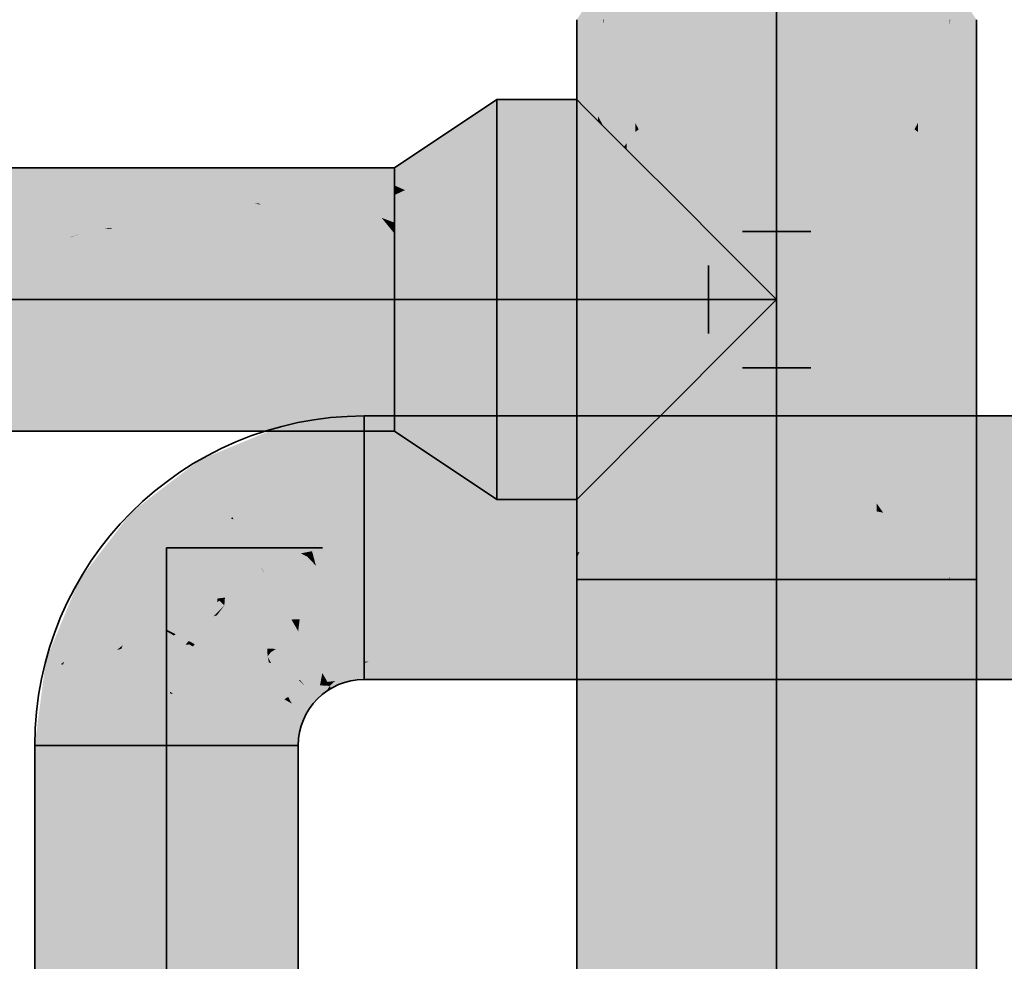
# Model space of a CAD drawing. Extents: x -459 to 541, y -543 to 550.
# Tile 442 of 577: x 151.74 to 156.07, y 269.58 to 273.72. Entities that reach past the tile are written whole.
import ezdxf

# ---------------------------------------------------------------- set-up
doc = ezdxf.new("R2010")
doc.units = 0
doc.layers.get('0').update_dxf_attribs({"lineweight": 35})
doc.layers.add('0-Shading', color=7, linetype='Continuous', lineweight=35)
doc.layers.add('H_Ruecklauf', color=5, linetype='Continuous', lineweight=35, true_color=0x0000ff)
doc.layers.add('H_Vorlauf', color=1, linetype='Continuous', lineweight=35, true_color=0xff0000)

# ---------------------------------------------------------------- blocks, each defined once
blk = doc.blocks.new('Shading-A07ALAKV1N', base_point=(152.5692, 260.2956))
at = {"layer": '0-Shading', "color": 174, "true_color": 0x0000a0}
for points in [[(153.2529, 271.9022), (153.2529, 271.9799), (152.8977, 271.8555), (152.8776, 271.9305)], [(160.0692, 271.9022), (160.0692, 271.9799), (153.2529, 271.9022), (153.2529, 271.9799)], [(152.8977, 271.8555), (152.8776, 271.9305), (152.5667, 271.7184), (152.5279, 271.7857)], [(152.3546, 271.5556), (152.5667, 271.7184), (152.2276, 271.5552), (152.5279, 271.7857)], [(152.2619, 271.5209), (152.2276, 271.5552), (152.1391, 271.44)], [(152.3546, 271.5556), (152.2276, 271.5552), (152.2619, 271.5209)], [(152.2825, 271.5003), (152.3546, 271.5556), (152.2619, 271.5209)], [(152.0644, 271.2161), (152.2825, 271.5003), (152.1391, 271.44), (152.2619, 271.5209)], [(152.0644, 271.2161), (152.1391, 271.44), (151.9971, 271.2549)], [(151.9325, 270.8976), (152.0644, 271.2161), (151.8523, 270.9052), (151.9971, 271.2549)], [(151.9177, 270.8877), (151.8523, 270.9052), (151.841, 270.8199)], [(151.9325, 270.8976), (151.8523, 270.9052), (151.9177, 270.8877)], [(151.9273, 270.8851), (151.9325, 270.8976), (151.9177, 270.8877)], [(153.2529, 270.8922), (153.2529, 270.8976), (153.1667, 270.8513), (153.1577, 270.8851)], [(153.2529, 270.8199), (160.0692, 270.8199), (153.2717, 270.8976), (160.0692, 270.8976)], [(153.2529, 270.8199), (153.2717, 270.8976), (153.2529, 270.8922)], [(153.2717, 270.8976), (153.2529, 270.8976), (153.2529, 270.8922)], [(151.8806, 270.5299), (151.9273, 270.8851), (151.841, 270.8199), (151.9177, 270.8877)], [(153.1255, 270.8134), (153.1667, 270.8513), (153.069, 270.8484), (153.1577, 270.8851)], [(153.1778, 270.8101), (153.2529, 270.8199), (153.1667, 270.8513), (153.2529, 270.8922)], [(151.8806, 270.5299), (151.841, 270.8199), (151.8029, 270.5299)], [(153.069, 270.8484), (152.9929, 270.7899), (153.0632, 270.8171), (152.9992, 270.7836)], [(152.9992, 270.7836), (153.0106, 270.7722), (153.0632, 270.8171), (153.0589, 270.7941)], [(153.0918, 270.809), (153.0815, 270.8267), (153.0589, 270.7941), (153.0632, 270.8171)], [(153.0589, 270.7941), (153.1018, 270.7916), (153.0918, 270.809)], [(153.0815, 270.8267), (153.069, 270.8484), (153.0632, 270.8171)], [(153.1255, 270.8134), (153.069, 270.8484), (153.0918, 270.809)], [(153.1018, 270.7916), (153.1255, 270.8134), (153.0918, 270.809)], [(153.1079, 270.7811), (153.1778, 270.8101), (153.1018, 270.7916), (153.1667, 270.8513)], [(152.9992, 270.7836), (152.9929, 270.7899), (152.9344, 270.7138)], [(152.9422, 270.7093), (153.0106, 270.7722), (152.9344, 270.7138), (152.9992, 270.7836)], [(153.0017, 270.6749), (153.0478, 270.735), (152.9422, 270.7093), (153.0106, 270.7722)], [(153.0106, 270.7722), (153.0478, 270.735), (153.0589, 270.7941)], [(153.0589, 270.7941), (153.0478, 270.735), (153.1018, 270.7916), (153.0835, 270.7624)], [(153.0835, 270.7624), (153.1079, 270.7811), (153.1018, 270.7916)], [(152.9422, 270.7093), (152.9344, 270.7138), (152.8977, 270.6251)], [(152.9727, 270.605), (153.0017, 270.6749), (152.8977, 270.6251), (152.9422, 270.7093)], [(152.9727, 270.605), (152.8977, 270.6251), (152.9629, 270.5299), (152.8852, 270.5299)], [(151.8806, 266.3967), (151.8806, 270.5299), (151.8029, 266.3585), (151.8029, 270.5299)], [(152.9629, 266.3585), (152.9629, 270.5299), (152.8852, 266.3967), (152.8852, 270.5299)]]:
    blk.add_solid(points, dxfattribs=at)
at = {"layer": '0-Shading', "color": 172, "true_color": 0x0000d9}
for points in [[(153.2529, 271.6899), (153.2529, 271.9022), (152.9526, 271.6504), (152.8977, 271.8555)], [(160.0692, 271.6899), (160.0692, 271.9022), (153.2529, 271.6899), (153.2529, 271.9022)], [(152.9526, 271.6504), (152.8977, 271.8555), (152.6729, 271.5345), (152.5667, 271.7184)], [(152.6665, 271.5296), (152.6729, 271.5345), (152.3546, 271.5556), (152.5667, 271.7184)], [(152.4326, 271.3502), (152.6665, 271.5296), (152.2825, 271.5003), (152.3546, 271.5556)], [(152.4326, 271.3502), (152.2825, 271.5003), (152.2483, 271.11), (152.0644, 271.2161)], [(151.9325, 270.8976), (152.2483, 271.11), (152.0644, 271.2161)], [(152.2483, 271.11), (151.9325, 270.8976), (152.1903, 270.9701), (152.1643, 270.9501)], [(153.153, 270.9025), (153.1028, 271.0902), (153.0278, 270.9197), (152.9629, 271.0322)], [(153.2529, 270.8976), (153.2529, 271.11), (153.153, 270.9025), (153.1028, 271.0902)], [(153.2717, 270.8976), (160.0692, 270.8976), (153.2529, 271.11), (160.0692, 271.11)], [(153.2717, 270.8976), (153.2529, 271.11), (153.2529, 271.0956)], [(153.2529, 270.8976), (153.2717, 270.8976), (153.2529, 271.0956)], [(153.0278, 270.9197), (152.9629, 271.0322), (152.8616, 270.9545)], [(152.1324, 270.8302), (152.1839, 270.9545), (151.9273, 270.8851), (151.9325, 270.8976)], [(152.1643, 270.9501), (152.1839, 270.9545), (152.1903, 270.9701)], [(152.8283, 270.9212), (152.8428, 270.8927), (152.8427, 270.9401), (152.8953, 270.8875)], [(152.8616, 270.9545), (152.8427, 270.9401), (152.863, 270.9528)], [(152.8427, 270.9401), (152.8953, 270.8875), (152.863, 270.9528), (152.9157, 270.8867)], [(152.8647, 270.9539), (152.8616, 270.9545), (152.863, 270.9528)], [(153.0278, 270.9197), (152.8647, 270.9539), (152.9157, 270.8867), (152.863, 270.9528)], [(152.8367, 270.8809), (152.8283, 270.9212), (152.7628, 270.8129), (152.7506, 270.8199)], [(152.8428, 270.8927), (152.8283, 270.9212), (152.8341, 270.8936)], [(153.0278, 270.9197), (152.9157, 270.8867), (153.0501, 270.8811)], [(153.0278, 270.9197), (153.0501, 270.8811), (153.153, 270.9025), (153.1577, 270.8851)], [(153.1577, 270.8851), (153.2529, 270.8976), (153.153, 270.9025)], [(152.1324, 270.8302), (151.9273, 270.8851), (152.0929, 270.5299), (151.8806, 270.5299)], [(152.8631, 270.755), (152.8367, 270.8809), (152.7628, 270.8129)], [(152.8341, 270.8936), (152.8554, 270.7919), (152.8428, 270.8927), (152.8905, 270.7997)], [(152.8953, 270.8875), (152.8428, 270.8927), (152.9662, 270.8167), (152.8905, 270.7997)], [(152.9157, 270.8867), (152.8953, 270.8875), (152.9705, 270.818), (152.9662, 270.8167)], [(153.0501, 270.8811), (152.9157, 270.8867), (153.069, 270.8484), (152.9705, 270.818)], [(153.0501, 270.8811), (153.069, 270.8484), (153.1577, 270.8851)], [(152.7628, 270.8129), (152.7506, 270.8199), (152.6926, 270.6801)], [(152.8804, 270.6298), (152.8631, 270.755), (152.6926, 270.6801), (152.7628, 270.8129)], [(152.9662, 270.8167), (152.8905, 270.7997), (152.9929, 270.7899), (152.9192, 270.7436)], [(152.9662, 270.8167), (152.9929, 270.7899), (152.9705, 270.818)], [(152.9705, 270.818), (152.9929, 270.7899), (153.069, 270.8484)], [(152.8905, 270.7997), (152.8554, 270.7919), (152.9017, 270.7327), (152.8631, 270.755)], [(152.8905, 270.7997), (152.9017, 270.7327), (152.9192, 270.7436)], [(152.9192, 270.7436), (152.9344, 270.7138), (152.9929, 270.7899)], [(152.8977, 270.6251), (152.9344, 270.7138), (152.8804, 270.6298), (152.8631, 270.755)], [(152.9017, 270.7327), (152.9344, 270.7138), (152.9192, 270.7436)], [(152.8852, 270.5299), (152.8804, 270.6298), (152.6729, 270.5299), (152.6926, 270.6801)], [(152.8852, 270.5299), (152.8977, 270.6251), (152.8804, 270.6298)], [(152.0929, 266.4247), (152.0929, 270.5299), (151.8806, 266.3967), (151.8806, 270.5299)], [(152.8852, 266.3967), (152.8852, 270.5299), (152.6729, 266.4247), (152.6729, 270.5299)]]:
    blk.add_solid(points, dxfattribs=at)
at = {"layer": '0-Shading', "color": 5, "true_color": 0x0000fa}
for points in [[(153.2529, 271.3999), (153.2529, 271.6899), (153.0238, 271.3849), (152.9526, 271.6504)], [(160.0692, 271.3999), (160.0692, 271.6899), (153.2529, 271.3999), (153.2529, 271.6899)], [(152.6729, 271.5345), (152.9753, 271.3752), (152.9526, 271.6504), (153.0238, 271.3849)], [(152.6665, 271.5296), (152.4326, 271.3502), (152.6452, 271.2448), (152.5694, 271.2134)], [(152.8017, 271.3096), (152.6665, 271.5296), (152.6452, 271.2448)], [(152.6791, 271.5237), (152.6729, 271.5345), (152.6665, 271.5296)], [(152.6791, 271.5237), (152.6665, 271.5296), (152.8025, 271.31), (152.8017, 271.3096)], [(152.6791, 271.5237), (152.9743, 271.375), (152.6729, 271.5345), (152.9753, 271.3752)], [(152.6791, 271.5237), (152.8025, 271.31), (152.9989, 271.3626)], [(152.9753, 271.3752), (152.9743, 271.375), (152.9991, 271.3626), (152.9989, 271.3626)], [(153.0238, 271.3849), (152.9753, 271.3752), (153.0277, 271.3703), (152.9991, 271.3626)], [(153.0277, 271.3703), (153.2529, 271.3999), (153.0238, 271.3849)], [(153.2517, 271.1098), (153.2529, 271.11), (153.0277, 271.3703), (153.2529, 271.3999)], [(160.0692, 271.11), (160.0692, 271.3999), (153.2529, 271.11), (153.2529, 271.3999)], [(152.4326, 271.3502), (152.2483, 271.11), (152.5694, 271.2134), (152.4567, 271.1483)], [(152.8025, 271.31), (152.8179, 271.2834), (152.9989, 271.3626), (153.0035, 271.3603)], [(152.8179, 271.2834), (152.8979, 271.1447), (153.0035, 271.3603), (152.9755, 271.1341)], [(153.0035, 271.3603), (152.9755, 271.1341), (153.041, 271.3205), (153.0954, 271.1175)], [(152.9989, 271.3626), (153.0035, 271.3603), (152.9991, 271.3626)], [(152.9991, 271.3626), (153.0035, 271.3603), (153.0277, 271.3703)], [(153.041, 271.3205), (153.0277, 271.3703), (153.0035, 271.3603)], [(153.2517, 271.1098), (153.0277, 271.3703), (153.041, 271.3205)], [(152.8179, 271.2834), (152.8017, 271.3096), (152.6403, 271.1805), (152.6452, 271.2448)], [(152.8017, 271.3096), (152.8179, 271.2834), (152.8025, 271.31)], [(153.041, 271.3205), (153.0954, 271.1175), (153.2515, 271.11)], [(152.5694, 271.2134), (152.6068, 271.176), (152.6452, 271.2448), (152.6403, 271.1805)], [(152.8179, 271.2834), (152.6403, 271.1805), (152.6931, 271.1877)], [(152.8979, 271.1447), (152.8179, 271.2834), (152.6931, 271.1877)], [(152.4567, 271.1483), (152.6068, 271.176), (152.5694, 271.2134)], [(152.323, 271.0711), (152.6068, 271.176), (152.4567, 271.1483)], [(152.323, 271.0711), (152.5196, 271.0929), (152.6068, 271.176), (152.6064, 271.1595)], [(152.6064, 271.1595), (152.5196, 271.0929), (152.6051, 271.1126), (152.5937, 271.1011)], [(152.6377, 271.1451), (152.616, 271.1668), (152.6051, 271.1126), (152.6064, 271.1595)], [(152.616, 271.1668), (152.6068, 271.176), (152.6064, 271.1595)], [(152.6395, 271.1804), (152.6068, 271.176), (152.616, 271.1668)], [(152.6403, 271.1805), (152.6395, 271.1804), (152.6377, 271.1451), (152.616, 271.1668)], [(152.6403, 271.1805), (152.6377, 271.1451), (152.6931, 271.1877)], [(152.6377, 271.1451), (152.8979, 271.1447), (152.6931, 271.1877)], [(152.4567, 271.1483), (152.2483, 271.11), (152.323, 271.0711)], [(152.5937, 271.1011), (152.6048, 271.1023), (152.6051, 271.1126)], [(152.6048, 271.1023), (152.6377, 271.1451), (152.6051, 271.1126)], [(152.6888, 271.094), (152.6377, 271.1451), (152.6048, 271.1023)], [(152.8979, 271.1447), (152.6377, 271.1451), (152.9331, 271.0838), (152.6982, 271.0936)], [(152.6982, 271.0936), (152.6377, 271.1451), (152.6888, 271.094)], [(152.9755, 271.1341), (152.8979, 271.1447), (152.9694, 271.0852), (152.9331, 271.0838)], [(153.0954, 271.1175), (152.9755, 271.1341), (153.1028, 271.0902), (152.9694, 271.0852)], [(153.0954, 271.1175), (153.1028, 271.0902), (153.2515, 271.11), (153.2517, 271.1098)], [(152.1903, 270.9701), (152.3192, 271.069), (152.2483, 271.11)], [(152.1903, 270.9701), (152.3781, 271.035), (152.3192, 271.069)], [(152.323, 271.0711), (152.2483, 271.11), (152.3192, 271.069)], [(152.3781, 271.035), (152.3874, 271.0377), (152.3192, 271.069), (152.323, 271.0711)], [(152.3874, 271.0377), (152.4859, 271.067), (152.323, 271.0711), (152.5196, 271.0929)], [(152.5907, 271.0981), (152.4859, 271.067), (152.4814, 270.9889), (152.4234, 271.019)], [(152.5074, 270.9753), (152.6048, 271.1023), (152.4814, 270.9889), (152.5907, 271.0981)], [(152.5196, 271.0929), (152.4859, 271.067), (152.5937, 271.1011), (152.5907, 271.0981)], [(152.6048, 271.1023), (152.5074, 270.9753), (152.8006, 270.9821), (152.7145, 270.9629)], [(152.5907, 271.0981), (152.6048, 271.1023), (152.5937, 271.1011)], [(152.6048, 271.1023), (152.8006, 270.9821), (152.6888, 271.094)], [(152.6888, 271.094), (152.8006, 270.9821), (152.6982, 271.0936), (152.8216, 270.9886)], [(152.9331, 271.0838), (152.6982, 271.0936), (152.9629, 271.0322), (152.8216, 270.9886)], [(152.9331, 271.0838), (152.9629, 271.0322), (152.9694, 271.0852)], [(152.9694, 271.0852), (152.9629, 271.0322), (153.1028, 271.0902)], [(152.1903, 270.9701), (152.4158, 271.0132), (152.3781, 271.035)], [(152.3781, 271.035), (152.4158, 271.0132), (152.3874, 271.0377), (152.4234, 271.019)], [(152.4859, 271.067), (152.3874, 271.0377), (152.4234, 271.019)], [(152.8216, 270.9886), (152.8616, 270.9545), (152.9629, 271.0322)], [(152.1903, 270.9701), (152.1839, 270.9545), (152.4158, 271.0132), (152.3692, 270.9666)], [(152.4158, 271.0132), (152.3692, 270.9666), (152.4729, 270.9803), (152.4672, 270.973)], [(152.4234, 271.019), (152.4158, 271.0132), (152.4814, 270.9889), (152.4729, 270.9803)], [(152.4729, 270.9803), (152.4837, 270.9741), (152.4814, 270.9889), (152.5074, 270.9753)], [(152.8006, 270.9821), (152.8266, 270.9562), (152.8216, 270.9886), (152.8616, 270.9545)], [(152.1324, 270.8302), (152.3979, 270.759), (152.1839, 270.9545), (152.3994, 270.7665)], [(152.1839, 270.9545), (152.3994, 270.7665), (152.4404, 270.9712)], [(152.4339, 270.8515), (152.3994, 270.7665), (152.4994, 270.9649), (152.4125, 270.7551)], [(152.4404, 270.9712), (152.4072, 270.8051), (152.4837, 270.9741), (152.4339, 270.8515)], [(152.6381, 270.8849), (152.4994, 270.9649), (152.6653, 270.6874), (152.4125, 270.7551)], [(152.4837, 270.9741), (152.4339, 270.8515), (152.4994, 270.9649)], [(152.4672, 270.973), (152.4837, 270.9741), (152.4729, 270.9803)], [(152.4994, 270.9649), (152.5074, 270.9753), (152.4837, 270.9741)], [(152.4994, 270.9649), (152.6381, 270.8849), (152.5074, 270.9753), (152.6364, 270.8929)], [(152.6205, 270.9686), (152.5074, 270.9753), (152.6364, 270.8929)], [(152.8266, 270.9562), (152.6205, 270.9686), (152.7506, 270.8199), (152.6364, 270.8929)], [(152.7145, 270.9629), (152.8266, 270.9562), (152.8006, 270.9821)], [(152.8266, 270.9562), (152.7506, 270.8199), (152.8283, 270.9212)], [(152.8283, 270.9212), (152.8427, 270.9401), (152.8266, 270.9562)], [(152.8427, 270.9401), (152.8616, 270.9545), (152.8266, 270.9562)], [(152.6381, 270.8849), (152.7506, 270.8199), (152.6364, 270.8929)], [(152.7506, 270.8199), (152.6381, 270.8849), (152.6604, 270.7227)], [(152.3829, 270.5299), (152.3979, 270.759), (152.0929, 270.5299), (152.1324, 270.8302)], [(152.4072, 270.8051), (152.3994, 270.7665), (152.4339, 270.8515)], [(152.6653, 270.6874), (152.6926, 270.6801), (152.6604, 270.7227), (152.7506, 270.8199)], [(152.3979, 270.759), (152.4125, 270.7551), (152.3994, 270.7665)], [(152.3929, 270.6818), (152.3829, 270.5299), (152.4125, 270.7551)], [(152.3829, 270.5299), (152.5256, 270.5299), (152.4125, 270.7551), (152.516, 270.7274)], [(152.3979, 270.759), (152.3929, 270.6818), (152.4125, 270.7551)], [(152.5256, 270.5299), (152.6729, 270.5299), (152.516, 270.7274), (152.6653, 270.6874)], [(152.6729, 270.5299), (152.6926, 270.6801), (152.6653, 270.6874)], [(152.3829, 266.4349), (152.3829, 270.5299), (152.0929, 266.4247), (152.0929, 270.5299)], [(152.6729, 266.4247), (152.6729, 270.5299), (152.3829, 266.4349), (152.3829, 270.5299)]]:
    blk.add_solid(points, dxfattribs=at)
blk = doc.blocks.new('Shading-A07ALAKX1N', base_point=(152.5493, 262.2348))
at = {"layer": '0-Shading', "color": 14, "true_color": 0x8d0000}
for points in [[(154.1893, 273.7242), (154.2192, 273.7242), (154.4492, 274.1143), (154.4704, 274.1143)], [(155.9193, 273.7242), (155.9492, 273.7242), (155.6681, 274.1143), (155.6893, 274.1143)], [(153.8372, 273.3423), (153.8372, 273.3723), (153.3873, 273.0525), (153.3873, 273.0723)], [(153.8372, 271.6122), (153.8372, 271.6422), (153.3873, 271.9123), (153.3873, 271.932)]]:
    blk.add_solid(points, dxfattribs=at)
at = {"layer": '0-Shading', "color": 14, "true_color": 0xa80000}
for points in [[(154.4704, 274.1143), (154.2192, 273.7242), (154.5168, 274.1143), (154.3047, 273.7242)], [(154.3047, 273.7242), (154.3071, 273.7242), (154.5168, 274.1143), (154.5323, 274.1143)], [(155.6062, 274.1143), (155.8313, 273.7242), (155.6217, 274.1143), (155.8338, 273.7242)], [(155.8338, 273.7242), (155.9193, 273.7242), (155.6217, 274.1143), (155.6681, 274.1143)], [(153.8372, 273.2544), (153.8372, 273.3423), (153.3873, 272.9945), (153.3873, 273.0525)], [(153.8372, 271.6422), (153.8372, 271.7302), (153.3873, 271.932), (153.3873, 271.99)]]:
    blk.add_solid(points, dxfattribs=at)
at = {"layer": '0-Shading', "color": 12, "true_color": 0xc00000}
for points in [[(154.3071, 273.7242), (154.447, 273.7242), (154.5323, 274.1143), (154.6308, 274.1143)], [(155.5582, 274.007), (155.6915, 273.7242), (155.6062, 274.1143), (155.8313, 273.7242)], [(153.4331, 272.9741), (153.8372, 273.1646), (153.3873, 272.9945), (153.8372, 273.2544)], [(153.3873, 272.9024), (153.8372, 273.1145), (153.3873, 272.9525), (153.8372, 273.1646)], [(153.3873, 272.9525), (153.4331, 272.9741), (153.3873, 272.9945)], [(153.8372, 271.7302), (153.8372, 271.87), (153.3873, 271.99), (153.3873, 272.0821)]]:
    blk.add_solid(points, dxfattribs=at)
at = {"layer": '0-Shading', "color": 12, "true_color": 0xd30000}
for points in [[(154.6308, 274.1143), (154.447, 273.7242), (154.6624, 273.8236), (154.5715, 273.7242)], [(155.3793, 274.1143), (155.6915, 273.7242), (155.5077, 274.1143)], [(155.3793, 274.1143), (155.4761, 273.8236), (155.6915, 273.7242), (155.567, 273.7242)], [(154.5715, 273.7242), (154.6293, 273.7242), (154.6624, 273.8236)], [(155.4761, 273.8236), (155.5092, 273.7242), (155.567, 273.7242)], [(153.5706, 272.8434), (153.8372, 272.9323), (153.3873, 272.9024), (153.8372, 273.1145)], [(153.5706, 272.8434), (153.3873, 272.9024), (153.3873, 272.8371)], [(153.3873, 272.7823), (153.5706, 272.8434), (153.3873, 272.8371)], [(153.8372, 271.87), (153.8372, 272.0522), (153.3873, 272.0821), (153.3873, 272.2023)]]:
    blk.add_solid(points, dxfattribs=at)
at = {"layer": '0-Shading', "color": 1, "true_color": 0xe80000}
for points in [[(154.886, 273.9823), (154.8415, 273.7242), (155.0692, 274.0274), (155.0692, 273.7242)], [(155.0692, 274.0274), (155.0692, 273.7242), (155.2525, 273.9823), (155.297, 273.7242)], [(153.8372, 272.4922), (153.8372, 272.72), (153.3873, 272.4922), (153.3873, 272.6424)], [(153.8372, 272.2645), (153.8372, 272.4922), (153.3873, 272.3421), (153.3873, 272.4922)]]:
    blk.add_solid(points, dxfattribs=at)
at = {"layer": '0-Shading', "color": 12, "true_color": 0xe10000}
for points in [[(154.6624, 273.8236), (154.6293, 273.7242), (154.886, 273.9823), (154.8415, 273.7242)], [(155.2525, 273.9823), (155.297, 273.7242), (155.4761, 273.8236), (155.5092, 273.7242)], [(153.8372, 272.8336), (153.8372, 272.9323), (153.5706, 272.8434)], [(153.3873, 272.6424), (153.8372, 272.72), (153.5706, 272.8434), (153.8372, 272.8336)], [(153.3873, 272.6424), (153.5706, 272.8434), (153.3873, 272.7823)], [(153.8372, 272.0522), (153.8372, 272.2645), (153.3873, 272.2023), (153.3873, 272.3421)]]:
    blk.add_solid(points, dxfattribs=at)
at = {"layer": '0-Shading', "color": 14, "true_color": 0x900000}
for points in [[(154.2192, 273.4172), (154.2192, 273.7242), (154.1893, 273.592), (154.1893, 273.7242)], [(155.9492, 273.592), (155.9492, 273.7242), (155.9193, 273.4172), (155.9193, 273.7242)], [(154.1893, 273.592), (154.1893, 273.4366), (154.2192, 273.4172), (154.2192, 273.3423)], [(155.9193, 273.4172), (155.9193, 273.3423), (155.9492, 273.592), (155.9492, 273.4366)], [(154.2192, 273.3423), (154.1893, 273.4366), (154.1893, 273.3723)], [(155.9492, 273.4366), (155.9193, 273.3423), (155.9492, 273.3723)], [(153.8372, 273.3723), (153.8372, 273.3423), (154.1893, 273.3723), (154.2192, 273.3423)], [(154.2192, 273.3423), (154.1893, 273.3723), (154.2192, 272.8354), (154.1893, 272.6076)], [(155.9193, 273.3423), (155.9193, 272.8354), (155.9492, 273.3723), (155.9492, 272.6076)], [(154.1893, 271.8328), (154.2192, 272.0235), (154.1893, 272.6076), (154.2192, 272.8354)], [(155.9193, 271.4169), (155.9492, 271.3558), (155.9193, 272.8354), (155.9492, 272.6076)], [(154.1893, 271.8328), (154.1953, 271.6183), (154.2192, 272.0235), (154.2192, 271.6422)], [(154.1953, 271.6183), (154.1893, 271.8328), (154.1893, 271.6122)], [(153.8372, 271.6422), (153.8372, 271.6122), (154.2192, 271.6422), (154.1893, 271.6122)], [(154.1953, 271.6183), (154.202, 271.3818), (154.2192, 271.6422), (154.2192, 271.4169)], [(154.1893, 271.3776), (154.202, 271.3818), (154.1893, 271.6122), (154.1953, 271.6183)], [(154.1893, 271.2603), (154.2192, 271.2603), (154.1893, 271.3558), (154.2192, 271.4169)], [(155.9492, 271.2603), (155.9492, 271.3558), (155.9193, 271.2603), (155.9193, 271.4169)], [(154.1893, 271.3558), (154.202, 271.3818), (154.1893, 271.3776)], [(154.1893, 271.2603), (154.1893, 266.6218), (154.2192, 271.2603), (154.2192, 266.6518)], [(155.9492, 271.2603), (155.9193, 271.2603), (155.9492, 270.5701), (155.9193, 270.8039)], [(155.9193, 270.8039), (155.9193, 266.6518), (155.9492, 270.5701), (155.9492, 266.6218)]]:
    blk.add_solid(points, dxfattribs=at)
at = {"layer": '0-Shading', "color": 14, "true_color": 0xb00000}
for points in [[(154.3047, 273.7242), (154.2192, 273.7242), (154.2833, 273.2986), (154.2192, 273.4172)], [(154.3071, 273.7099), (154.3047, 273.7242), (154.3071, 273.2544), (154.2833, 273.2986)], [(154.3071, 273.7099), (154.3071, 273.7242), (154.3047, 273.7242)], [(155.8338, 273.7242), (155.8313, 273.7099), (155.8333, 273.258), (155.8313, 273.2544)], [(155.8338, 273.7242), (155.8313, 273.7242), (155.8313, 273.7099)], [(155.9193, 273.7242), (155.8338, 273.7242), (155.9193, 273.4172), (155.8333, 273.258)], [(154.2833, 273.2986), (154.2192, 273.4172), (154.2823, 273.2792), (154.2192, 273.3423)], [(155.9193, 273.4172), (155.8333, 273.258), (155.9193, 273.3423), (155.8333, 273.2563)], [(153.8372, 273.3423), (153.8372, 273.2544), (154.2192, 273.3423), (154.3071, 273.2544)], [(154.2192, 273.3423), (154.2192, 272.8354), (154.2823, 273.2792), (154.2657, 272.9475)], [(155.8333, 273.2563), (155.8331, 273.0435), (155.9193, 273.3423), (155.9193, 272.8354)], [(154.3071, 273.2544), (154.2833, 273.2986), (154.2823, 273.2792)], [(154.3071, 273.2544), (154.2823, 273.2792), (154.3071, 273.0476), (154.2657, 272.9475)], [(155.8333, 273.258), (155.8313, 273.2544), (155.8333, 273.2563)], [(155.8313, 273.2544), (155.8313, 273.0476), (155.8333, 273.2563), (155.8331, 273.0435)], [(154.2657, 272.9475), (154.2192, 272.0235), (154.3071, 273.0476), (154.3071, 272.1582)], [(155.8313, 273.0476), (155.8313, 271.4737), (155.8331, 273.0435)], [(155.8331, 273.0435), (155.8313, 271.4737), (155.9193, 272.8354), (155.9193, 271.4169)], [(154.2192, 272.8354), (154.2192, 272.0235), (154.2657, 272.9475)], [(154.2192, 271.6422), (154.3071, 271.7302), (154.2192, 272.0235), (154.3071, 272.1582)], [(153.8372, 271.7302), (153.8372, 271.6422), (154.3071, 271.7302), (154.2192, 271.6422)], [(154.2192, 271.6422), (154.3071, 271.6702), (154.3071, 271.7302)], [(154.2192, 271.4169), (154.3071, 271.4737), (154.2192, 271.6422), (154.3071, 271.6702)], [(154.2192, 271.2603), (154.3071, 271.2603), (154.2192, 271.4169), (154.3071, 271.4737)], [(155.8313, 271.2746), (155.9193, 271.2603), (155.8313, 271.4737), (155.9193, 271.4169)], [(154.2192, 271.2603), (154.2192, 266.6518), (154.3071, 271.2603), (154.3071, 266.6797)], [(155.9193, 271.2603), (155.8313, 271.2746), (155.8338, 271.2603)], [(155.8313, 271.2746), (155.8313, 271.2603), (155.8338, 271.2603)], [(155.8338, 271.2603), (155.8313, 271.2603), (155.9047, 270.847), (155.8313, 271.0647)], [(155.9193, 270.8039), (155.9193, 271.2603), (155.9047, 270.847), (155.8338, 271.2603)], [(155.8313, 271.0647), (155.8313, 266.6797), (155.9193, 270.8039), (155.9193, 266.6518)]]:
    blk.add_solid(points, dxfattribs=at)
at = {"layer": '0-Shading', "color": 12, "true_color": 0xcd0000}
for points in [[(154.447, 273.2699), (154.447, 273.7242), (154.3071, 273.7099), (154.3071, 273.7242)], [(155.6915, 273.7242), (155.6915, 273.2699), (155.8313, 273.7242), (155.8301, 273.7058)], [(155.8313, 273.7242), (155.8301, 273.7058), (155.8313, 273.7099)], [(154.447, 273.2699), (154.3071, 273.7099), (154.3969, 273.1646), (154.3071, 273.2544)], [(155.7962, 273.2192), (155.8301, 273.7058), (155.6915, 273.2299), (155.6915, 273.2699)], [(155.8303, 273.2533), (155.8301, 273.7058), (155.7962, 273.2192)], [(155.8313, 273.2544), (155.8313, 273.7099), (155.8303, 273.2533), (155.8301, 273.7058)], [(154.3071, 273.2544), (153.8372, 273.2544), (154.3969, 273.1646), (153.8372, 273.1646)], [(154.3071, 273.2544), (154.3071, 273.0476), (154.3969, 273.1646)], [(154.447, 273.2699), (154.3969, 273.1646), (154.447, 273.2299)], [(155.7882, 273.1039), (155.8304, 273.0488), (155.7962, 273.2192), (155.8303, 273.2533)], [(155.8313, 273.0476), (155.8313, 273.2544), (155.8304, 273.0488), (155.8303, 273.2533)], [(154.447, 273.2299), (154.4086, 273.1798), (154.447, 273.1145)], [(155.7962, 273.2192), (155.6915, 273.2299), (155.7416, 273.1646)], [(155.7299, 273.1798), (155.6915, 273.2299), (155.6915, 273.1145)], [(155.7882, 273.1039), (155.7962, 273.2192), (155.7416, 273.1646)], [(153.8372, 273.1646), (153.8372, 273.1145), (154.3969, 273.1646), (154.447, 273.1145)], [(154.447, 272.2277), (154.4097, 273.1518), (154.3071, 273.0476), (154.3969, 273.1646)], [(154.4097, 273.1518), (154.4086, 273.1798), (154.3969, 273.1646)], [(154.447, 273.1145), (154.4086, 273.1798), (154.4097, 273.1518)], [(154.447, 273.1145), (154.4097, 273.1518), (154.447, 272.2277)], [(155.7416, 273.1646), (155.7299, 273.1798), (155.6915, 273.1145)], [(155.6915, 271.7146), (155.7882, 273.1039), (155.6915, 273.1145), (155.7416, 273.1646)], [(155.8313, 271.4737), (155.8304, 273.0488), (155.6915, 271.7146), (155.7882, 273.1039)], [(154.447, 272.2277), (154.3071, 273.0476), (154.3071, 272.1582)], [(155.8304, 273.0488), (155.8313, 271.4737), (155.8313, 273.0476)], [(154.3071, 271.7302), (154.447, 271.87), (154.3071, 272.1582), (154.447, 272.2277)], [(153.8372, 271.87), (153.8372, 271.7302), (154.447, 271.87), (154.3071, 271.7302)], [(154.3071, 271.7302), (154.447, 271.8056), (154.447, 271.87)], [(154.3071, 271.6702), (154.447, 271.6942), (154.3071, 271.7302), (154.447, 271.8056)], [(154.3071, 271.4737), (154.447, 271.5226), (154.3071, 271.6702), (154.447, 271.6942)], [(155.8313, 271.4737), (155.6915, 271.7146), (155.7602, 271.4986)], [(155.6915, 271.3349), (155.8313, 271.2603), (155.6915, 271.7146), (155.8313, 271.2746)], [(154.3071, 271.2603), (154.447, 271.2603), (154.3071, 271.4737), (154.447, 271.5226)], [(155.7602, 271.4986), (155.8313, 271.2746), (155.8313, 271.4737)], [(155.8313, 271.2603), (155.6915, 271.3349), (155.7301, 271.2603)], [(155.6915, 271.3349), (155.6915, 271.2603), (155.7301, 271.2603)], [(154.3071, 271.2603), (154.3071, 266.6797), (154.447, 271.2603), (154.447, 266.7038)], [(155.7301, 271.2603), (155.6915, 271.2603), (155.8313, 266.6797), (155.6915, 266.7038)], [(155.8313, 271.2603), (155.7301, 271.2603), (155.8313, 271.0647)], [(155.7301, 271.2603), (155.8313, 266.6797), (155.8313, 271.0647)]]:
    blk.add_solid(points, dxfattribs=at)
at = {"layer": '0-Shading', "color": 12, "true_color": 0xe40000}
for points in [[(154.447, 273.7242), (154.447, 273.2699), (154.5715, 273.7242), (154.5221, 273.1307)], [(154.5715, 273.7242), (154.5221, 273.1307), (154.6293, 273.3878), (154.6293, 272.9323)], [(154.6293, 273.3878), (154.6293, 273.7242), (154.5715, 273.7242)], [(155.5092, 273.3878), (155.5092, 272.9323), (155.567, 273.7242), (155.5417, 272.9924)], [(155.567, 273.7242), (155.5092, 273.7242), (155.5092, 273.3878)], [(155.567, 273.7242), (155.5417, 272.9924), (155.6915, 273.7242), (155.6915, 273.2699)], [(154.4622, 273.2416), (154.447, 273.2699), (154.447, 273.2299)], [(154.5151, 273.0464), (154.5221, 273.1307), (154.447, 273.2299), (154.4622, 273.2416)], [(155.6777, 273.1006), (155.6762, 273.2416), (155.5407, 272.9637), (155.5417, 272.9924)], [(155.6915, 273.2699), (155.6762, 273.2416), (155.6915, 273.2299)], [(155.6915, 273.2299), (155.6762, 273.2416), (155.6915, 273.1145), (155.6777, 273.1006)], [(154.5151, 273.0464), (154.447, 273.2299), (154.447, 273.1145)], [(153.8372, 273.1145), (153.8372, 272.9323), (154.447, 273.1145), (154.6292, 272.9323)], [(154.447, 272.2277), (154.5151, 273.0464), (154.447, 273.1145)], [(154.6293, 272.9323), (154.5221, 273.1307), (154.5151, 273.0464)], [(155.6777, 273.1006), (155.6915, 271.7146), (155.6915, 273.1145)], [(155.6915, 271.7146), (155.6777, 273.1006), (155.5092, 272.0522), (155.5407, 272.9637)], [(154.6293, 272.9323), (154.5151, 273.0464), (154.6293, 272.2273), (154.447, 272.2277)], [(155.5417, 272.9924), (155.5092, 272.9323), (155.5407, 272.9637)], [(155.5092, 272.9323), (155.5092, 272.0522), (155.5407, 272.9637)], [(154.447, 271.87), (154.6293, 272.0522), (154.447, 272.2277), (154.6293, 272.2273)], [(153.8372, 272.0522), (153.8372, 271.87), (154.6292, 272.0522), (154.447, 271.87)], [(154.447, 271.87), (154.6293, 271.9773), (154.6293, 272.0522)], [(155.5092, 271.5959), (155.6915, 271.3349), (155.5092, 272.0522), (155.6915, 271.7146)], [(154.447, 271.8056), (154.6293, 271.8636), (154.447, 271.87), (154.6293, 271.9773)], [(154.447, 271.6942), (154.6293, 271.7126), (154.447, 271.8056), (154.6293, 271.8636)], [(154.447, 271.5226), (154.6293, 271.5601), (154.447, 271.6942), (154.6293, 271.7126)], [(155.5385, 271.554), (155.5092, 271.5959), (155.5092, 271.5601)], [(154.447, 271.2603), (154.6293, 271.2603), (154.447, 271.5226), (154.6293, 271.5601)], [(155.5092, 271.2603), (155.5385, 271.554), (155.5092, 271.5601)], [(155.5092, 271.2603), (155.6915, 271.2603), (155.5385, 271.554), (155.6915, 271.3349)], [(154.447, 271.2603), (154.447, 266.7038), (154.6293, 271.2603), (154.6293, 266.7222)], [(155.5092, 271.2603), (155.5092, 266.7222), (155.6915, 271.2603), (155.6915, 266.7038)]]:
    blk.add_solid(points, dxfattribs=at)
at = {"layer": '0-Shading', "color": 1, "true_color": 0xf50000}
for points in [[(154.6293, 273.7242), (154.6293, 273.3878), (154.8415, 273.7242), (154.743, 273.0298)], [(154.8415, 273.7242), (154.743, 273.0298), (154.8415, 272.72)], [(155.5092, 273.3878), (155.5092, 273.7242), (155.297, 272.72), (155.297, 273.7242)], [(154.743, 273.0298), (154.6293, 273.3878), (154.7168, 272.8447), (154.6293, 272.9323)], [(155.297, 272.72), (155.5092, 272.9323), (155.5092, 273.3878)], [(154.7742, 272.7873), (154.743, 273.0298), (154.7168, 272.8447)], [(154.8415, 272.72), (154.743, 273.0298), (154.7742, 272.7873)], [(154.6292, 272.9323), (153.8372, 272.9323), (154.0567, 272.72), (153.8372, 272.8336)], [(154.6292, 272.9323), (154.0567, 272.72), (154.8415, 272.72)], [(154.6293, 272.9323), (154.6293, 272.2273), (154.7168, 272.8447)], [(155.297, 272.72), (155.297, 272.2645), (155.5092, 272.9323), (155.5092, 272.0522)], [(153.8372, 272.8336), (153.8372, 272.72), (154.0567, 272.72)], [(154.8415, 272.2645), (154.7742, 272.7873), (154.6293, 272.2273), (154.7168, 272.8447)], [(154.8415, 272.72), (154.7742, 272.7873), (154.8415, 272.2645)], [(154.6916, 272.2645), (153.8372, 272.2645), (154.6292, 272.0522), (153.8372, 272.0522)], [(154.6916, 272.2645), (154.6292, 272.0522), (154.7607, 272.1837)], [(154.8415, 272.2645), (154.6293, 272.2273), (154.7607, 272.1837)], [(154.8415, 272.2645), (154.6916, 272.2645), (154.7607, 272.1837)], [(154.7607, 272.1837), (154.8415, 272.157), (154.8415, 272.2645)], [(155.297, 271.8301), (155.5092, 271.5959), (155.297, 272.2645), (155.5092, 272.0522)], [(154.6293, 272.0522), (154.7607, 272.1837), (154.6293, 272.2273)], [(154.6293, 272.0522), (154.8302, 272.1607), (154.7607, 272.1837)], [(154.6293, 271.9773), (154.8302, 272.1607), (154.6293, 272.0522)], [(154.6293, 271.9773), (154.8415, 272.0448), (154.8302, 272.1607), (154.8415, 272.157)], [(154.6293, 271.8636), (154.8415, 271.9), (154.6293, 271.9773), (154.8415, 272.0448)], [(154.6293, 271.7126), (154.8415, 271.7242), (154.6293, 271.8636), (154.8415, 271.9)], [(155.398, 271.7187), (155.297, 271.8301), (155.297, 271.7242)], [(154.6293, 271.5601), (154.8415, 271.5836), (154.6293, 271.7126), (154.8415, 271.7242)], [(155.297, 271.5836), (155.398, 271.7187), (155.297, 271.7242)], [(155.297, 271.5836), (155.5092, 271.5601), (155.398, 271.7187), (155.5092, 271.5959)], [(154.6293, 271.2603), (154.8415, 271.2603), (154.6293, 271.5601), (154.8415, 271.5836)], [(155.297, 271.2603), (155.5092, 271.2603), (155.297, 271.5836), (155.5092, 271.5601)], [(154.6293, 271.2603), (154.6293, 266.7222), (154.8415, 271.2603), (154.8415, 266.7337)], [(155.297, 271.2603), (155.297, 266.7337), (155.5092, 271.2603), (155.5092, 266.7222)]]:
    blk.add_solid(points, dxfattribs=at)
at = {"layer": '0-Shading', "color": 1, "true_color": 0xfd0000}
for points in [[(154.8415, 273.7242), (154.8415, 272.72), (155.0692, 273.7242), (155.0692, 272.4922)], [(155.0692, 272.4922), (155.297, 272.72), (155.0692, 273.7242), (155.297, 273.7242)], [(154.0567, 272.72), (153.8372, 272.72), (154.4131, 272.4922), (153.8372, 272.4922)], [(154.8415, 272.72), (154.0567, 272.72), (155.0692, 272.4922), (154.4131, 272.4922)], [(154.8415, 272.72), (154.8415, 272.2645), (155.0692, 272.4922)], [(155.0692, 272.4922), (155.297, 272.2645), (155.297, 272.72)], [(154.4131, 272.4922), (153.8372, 272.4922), (154.6916, 272.2645), (153.8372, 272.2645)], [(155.0692, 272.4922), (154.4131, 272.4922), (154.8415, 272.2645), (154.6916, 272.2645)], [(154.8415, 272.2645), (155.0692, 272.3369), (155.0692, 272.4922)], [(155.0692, 272.3369), (155.297, 272.2645), (155.0692, 272.4922)], [(154.8415, 272.157), (155.0692, 272.0215), (154.8415, 272.2645), (155.0692, 272.3369)], [(155.0692, 272.0215), (155.297, 271.8301), (155.0692, 272.3369), (155.297, 272.2645)], [(155.0027, 272.0611), (154.8415, 272.157), (154.8415, 272.0448)], [(154.8415, 271.9), (155.0027, 272.0611), (154.8415, 272.0448)], [(154.8415, 271.9), (155.0692, 271.9124), (155.0027, 272.0611), (155.0692, 272.0215)], [(155.2081, 271.9048), (155.0692, 272.0215), (155.0692, 271.9124)], [(154.8415, 271.7242), (155.0692, 271.7281), (154.8415, 271.9), (155.0692, 271.9124)], [(155.0692, 271.7281), (155.2081, 271.9048), (155.0692, 271.9124)], [(155.0692, 271.7281), (155.297, 271.7242), (155.2081, 271.9048), (155.297, 271.8301)], [(154.8415, 271.5836), (155.0692, 271.5916), (154.8415, 271.7242), (155.0692, 271.7281)], [(155.0692, 271.5916), (155.297, 271.5836), (155.0692, 271.7281), (155.297, 271.7242)], [(154.8415, 271.2603), (155.0692, 271.2603), (154.8415, 271.5836), (155.0692, 271.5916)], [(155.0692, 271.2603), (155.297, 271.2603), (155.0692, 271.5916), (155.297, 271.5836)], [(154.8415, 271.2603), (154.8415, 266.7337), (155.0692, 271.2603), (155.0692, 266.7377)], [(155.0692, 271.2603), (155.0692, 266.7377), (155.297, 271.2603), (155.297, 266.7337)]]:
    blk.add_solid(points, dxfattribs=at)
at = {"layer": '0-Shading', "color": 14, "true_color": 0xa00000}
for points in [[(151.145, 272.9945), (152.9466, 272.9945), (151.145, 273.0723), (152.4616, 273.0723)], [(152.9466, 272.9945), (153.3873, 272.9945), (152.4616, 273.0723), (153.3873, 273.0723)], [(151.2995, 271.99), (151.6705, 271.9123), (151.4057, 271.99), (152.4778, 271.9123)], [(151.4057, 271.99), (152.4778, 271.9123), (153.328, 271.99), (153.3873, 271.9123)], [(153.328, 271.99), (153.3576, 271.9511), (153.3873, 271.99)], [(153.3576, 271.9511), (153.3873, 271.9123), (153.3873, 271.99)]]:
    blk.add_solid(points, dxfattribs=at)
at = {"layer": '0-Shading', "color": 12, "true_color": 0xd90000}
for points in [[(151.145, 272.9945), (151.145, 272.9461), (152.9466, 272.9945), (152.5354, 272.9461)], [(152.9466, 272.9945), (152.5354, 272.9461), (153.0771, 272.9461)], [(152.9466, 272.9945), (153.0771, 272.9461), (153.3873, 272.9945), (153.3873, 272.9461)], [(152.5354, 272.9461), (151.145, 272.9461), (151.6274, 272.8391), (151.145, 272.8073)], [(152.7703, 272.9143), (152.5354, 272.9461), (151.6274, 272.8391)], [(153.0771, 272.9461), (152.5354, 272.9461), (153.1035, 272.9363), (152.7703, 272.9143)], [(153.0544, 272.8759), (153.1035, 272.9363), (152.9672, 272.9273)], [(153.0544, 272.8759), (153.2384, 272.851), (153.1035, 272.9363), (153.1497, 272.9192)], [(153.2531, 272.9461), (153.0771, 272.9461), (153.33, 272.8522)], [(153.3415, 272.9461), (153.2531, 272.9461), (153.3721, 272.8365), (153.33, 272.8522)], [(153.3873, 272.8309), (153.3873, 272.9461), (153.3721, 272.8365), (153.3415, 272.9461)], [(151.145, 272.7823), (152.1112, 272.8032), (151.6274, 272.8391), (152.6167, 272.9042)], [(152.4456, 272.87), (152.5664, 272.8131), (152.601, 272.9011), (152.7779, 272.8177)], [(152.601, 272.9011), (152.8552, 272.8815), (152.6167, 272.9042)], [(152.601, 272.9011), (152.7779, 272.8177), (152.8552, 272.8815), (152.973, 272.8219)], [(152.7703, 272.9143), (152.6167, 272.9042), (152.7977, 272.9106), (152.8552, 272.8815)], [(152.7881, 272.9155), (152.7703, 272.9143), (152.7977, 272.9106)], [(152.9672, 272.9273), (152.7881, 272.9155), (153.0544, 272.8759), (152.7977, 272.9106)], [(152.7977, 272.9106), (152.8552, 272.8815), (153.0544, 272.8759), (153.0815, 272.86)], [(153.1497, 272.9192), (153.2384, 272.851), (153.33, 272.8522), (153.3425, 272.837)], [(152.351, 272.8084), (152.5664, 272.8131), (152.2905, 272.8391), (152.4456, 272.87)], [(152.8552, 272.8815), (152.973, 272.8219), (153.0815, 272.86), (153.1399, 272.8256)], [(153.0544, 272.8759), (153.0815, 272.86), (153.2384, 272.851), (153.2472, 272.8442)], [(153.0815, 272.86), (153.1399, 272.8256), (153.2472, 272.8442), (153.268, 272.8283)], [(153.2384, 272.851), (153.2472, 272.8442), (153.3425, 272.837), (153.344, 272.835)], [(153.33, 272.8522), (153.3425, 272.837), (153.3721, 272.8365), (153.3731, 272.8328)], [(152.1112, 272.8032), (151.145, 272.7823), (152.0063, 272.7823)], [(152.0063, 272.7823), (152.1814, 272.7823), (152.1112, 272.8032), (152.1446, 272.804)], [(152.1371, 272.8084), (152.1112, 272.8032), (152.1446, 272.804)], [(152.2905, 272.8391), (152.1371, 272.8084), (152.351, 272.8084), (152.1446, 272.804)], [(152.1446, 272.804), (152.1814, 272.7823), (152.351, 272.8084), (152.4027, 272.7823)], [(152.351, 272.8084), (152.4027, 272.7823), (152.5664, 272.8131), (152.6318, 272.7823)], [(152.5664, 272.8131), (152.6318, 272.7823), (152.7779, 272.8177), (152.8531, 272.7823)], [(152.7779, 272.8177), (152.8531, 272.7823), (152.973, 272.8219), (153.0514, 272.7823)], [(152.973, 272.8219), (153.0514, 272.7823), (153.1399, 272.8256), (153.2134, 272.7823)], [(153.1399, 272.8256), (153.2134, 272.7823), (153.268, 272.8283), (153.328, 272.7823)], [(153.2472, 272.8442), (153.268, 272.8283), (153.344, 272.835), (153.3481, 272.8301)], [(153.268, 272.8283), (153.328, 272.7823), (153.3481, 272.8301), (153.3873, 272.7823)], [(153.3425, 272.837), (153.344, 272.835), (153.3731, 272.8328), (153.3733, 272.8322)], [(153.344, 272.835), (153.3481, 272.8301), (153.3733, 272.8322), (153.3737, 272.8306)], [(153.3481, 272.8301), (153.3873, 272.7823), (153.3737, 272.8306)], [(153.3731, 272.8328), (153.3873, 272.8309), (153.3721, 272.8365)], [(153.3733, 272.8322), (153.3873, 272.8309), (153.3731, 272.8328)], [(153.3737, 272.8306), (153.3873, 272.8309), (153.3733, 272.8322)], [(153.3873, 272.7823), (153.3873, 272.8309), (153.3737, 272.8306)], [(153.0514, 272.2023), (151.2304, 272.2023), (153.3192, 271.9966)], [(153.3192, 271.9966), (151.2304, 272.2023), (151.4057, 271.99), (151.2889, 272.0224)], [(153.3873, 271.99), (153.2134, 272.2023), (153.3192, 271.9966), (153.0514, 272.2023)], [(153.2134, 272.2023), (153.3873, 271.99), (153.328, 272.2023)], [(153.328, 272.2023), (153.3576, 272.0961), (153.3873, 272.2023)], [(153.3576, 272.0961), (153.3873, 271.99), (153.3873, 272.2023)], [(153.3192, 271.9966), (151.4057, 271.99), (153.328, 271.99)], [(153.3873, 271.99), (153.3192, 271.9966), (153.328, 271.99)]]:
    blk.add_solid(points, dxfattribs=at)
at = {"layer": '0-Shading', "color": 1, "true_color": 0xfa0000}
for points in [[(152.0063, 272.7823), (151.145, 272.7823), (151.145, 272.5052)], [(151.145, 272.5052), (151.145, 272.4922), (151.9609, 272.7677), (151.9581, 272.766)], [(151.9581, 272.766), (151.145, 272.4922), (151.4818, 272.4922)], [(152.2662, 272.7277), (152.0063, 272.7823), (151.4818, 272.4922), (151.9581, 272.766)], [(151.9581, 272.766), (152.0063, 272.7823), (151.9609, 272.7677)], [(152.1814, 272.7823), (152.0063, 272.7823), (152.2662, 272.7277)], [(152.4027, 272.7823), (152.1814, 272.7823), (152.5946, 272.6587), (152.2662, 272.7277)], [(152.5946, 272.6587), (152.9048, 272.5936), (152.4027, 272.7823), (152.6318, 272.7823)], [(152.6318, 272.7823), (152.9048, 272.5936), (152.8531, 272.7823), (153.1521, 272.5417)], [(152.8531, 272.7823), (153.1521, 272.5417), (153.0514, 272.7823), (153.3131, 272.5078)], [(153.0514, 272.7823), (153.3131, 272.5078), (153.2134, 272.7823), (153.3873, 272.4922)], [(153.2134, 272.7823), (153.3873, 272.4922), (153.328, 272.7823)], [(153.328, 272.7823), (153.3576, 272.6373), (153.3873, 272.7823)], [(153.3576, 272.6373), (153.3873, 272.4922), (153.3873, 272.7823)], [(152.2662, 272.7277), (151.4818, 272.4922), (152.6318, 272.4922)], [(152.6318, 272.4922), (152.8531, 272.4922), (152.2662, 272.7277), (152.5946, 272.6587)], [(152.5946, 272.6587), (152.8531, 272.4922), (152.9048, 272.5936), (153.0514, 272.4922)], [(152.9048, 272.5936), (153.0514, 272.4922), (153.1521, 272.5417), (153.2134, 272.4922)], [(153.1521, 272.5417), (153.2134, 272.4922), (153.3131, 272.5078), (153.328, 272.4922)], [(153.328, 272.4922), (153.3873, 272.4922), (153.3131, 272.5078)], [(151.4818, 272.4922), (151.2304, 272.2023), (152.6318, 272.4922), (153.0514, 272.2023)], [(152.6318, 272.4922), (153.0514, 272.2023), (152.8531, 272.4922), (153.2134, 272.2023)], [(152.8531, 272.4922), (153.2134, 272.2023), (153.0514, 272.4922), (153.328, 272.2023)], [(153.0514, 272.4922), (153.328, 272.2023), (153.2134, 272.4922), (153.3873, 272.2023)], [(153.2134, 272.4922), (153.3873, 272.2023), (153.328, 272.4922)], [(153.328, 272.4922), (153.3576, 272.3473), (153.3873, 272.4922)], [(153.3576, 272.3473), (153.3873, 272.2023), (153.3873, 272.4922)]]:
    blk.add_solid(points, dxfattribs=at)
blk = doc.blocks.new('Rohr - 1703-A07ALBOC1N', base_point=(150.275, 260.5239))
at = {"color": 0, "linetype": 'ByBlock', "lineweight": -2, "ltscale": 0.35}
blk.add_line((150.275, 272.4923), (155.0692, 272.4923), dxfattribs=at)
blk = doc.blocks.new('Rohr - 1703-A07ALBOG1N', base_point=(155.0692, 266.0712))
at = {"color": 0, "linetype": 'ByBlock', "lineweight": -2, "ltscale": 0.35}
blk.add_line((155.0692, 272.4923), (155.0692, 269.2817), dxfattribs=at)
blk = doc.blocks.new('T-Stück-A07ALBOM1N', base_point=(154.7693, 272.1923))
at = {"color": 0, "lineweight": -2}
for p, q in [((155.2192, 272.7923), (154.9192, 272.7923)), ((154.7692, 272.6423), (154.7692, 272.3423)), ((154.9192, 272.1923), (155.2192, 272.1923))]:
    blk.add_line(p, q, dxfattribs=at)
blk = doc.blocks.new('Rohr - 1703-A07ALBOO1N', base_point=(150.8612, 258.0132))
at = {"color": 0, "linetype": 'ByBlock', "lineweight": -2, "ltscale": 0.35}
for p, q in [((152.3829, 258.0132), (152.3829, 271.3999)), ((152.3829, 271.3999), (153.0692, 271.3999))]:
    blk.add_line(p, q, dxfattribs=at)
blk = doc.blocks.new('Rohr - 1703-A07ALBYU1N', base_point=(3.0291, 272.4922))
at = {"color": 0, "linetype": 'ByBlock', "lineweight": -2, "ltscale": 0.35}
blk.add_line((155.0692, 326.8852), (155.0692, 272.4923), dxfattribs=at)
blk = doc.blocks.new('Geometrie-A07ALC2E1N', base_point=(-101.2514, 241.343))
at = {"layer": 'H_Ruecklauf', "lineweight": -2}
for p, q in [((160.0692, 271.9799), (153.2529, 271.9799)), ((153.2529, 271.6402), (153.2529, 271.9799)), ((153.2529, 270.8199), (153.2529, 271.9799)), ((153.2529, 271.1597), (153.2529, 271.6402)), ((153.2529, 270.8199), (153.2529, 271.1597)), ((153.2529, 270.8199), (160.0692, 270.8199)), ((151.8029, 270.5299), (151.8029, 258.8832)), ((152.1426, 270.5299), (151.8029, 270.5299)), ((152.9629, 270.5299), (151.8029, 270.5299)), ((152.6231, 270.5299), (152.1426, 270.5299)), ((152.9629, 270.5299), (152.6231, 270.5299)), ((152.9629, 258.8832), (152.9629, 270.5299))]:
    blk.add_line(p, q, dxfattribs=at)
for major_axis in [(0, 1.45), (0, 0.29)]:
    blk.add_ellipse((153.2529, 270.5299), major_axis=major_axis, ratio=1, start_param=0, end_param=1.570796, dxfattribs=at)
blk = doc.blocks.new('Geometrie-A07ALC2G1N', base_point=(-101.1311, 241.343))
at = {"layer": 'H_Vorlauf', "lineweight": -2}
for p, q in [((154.1892, 273.7243), (154.1892, 271.2603)), ((155.9492, 271.2603), (155.9492, 273.7243)), ((153.8372, 273.3723), (153.3872, 273.0723)), ((153.8372, 273.3723), (153.8372, 271.6123)), ((153.8372, 273.3423), (153.8372, 273.3723)), ((153.8372, 273.3723), (153.8372, 273.3423)), ((153.8372, 273.3723), (154.1892, 273.3723)), ((154.2192, 273.3423), (154.1892, 273.3723)), ((154.1892, 273.3723), (154.2192, 273.3423)), ((153.8372, 273.2544), (153.8372, 273.3423)), ((153.8372, 273.3423), (153.8372, 273.2544)), ((154.3071, 273.2544), (154.2192, 273.3423)), ((154.2192, 273.3423), (154.3071, 273.2544)), ((153.8372, 273.1145), (153.8372, 273.2544)), ((153.8372, 273.2544), (153.8372, 273.1145)), ((154.447, 273.1145), (154.3071, 273.2544)), ((154.3071, 273.2544), (154.447, 273.1145)), ((153.8372, 272.9323), (153.8372, 273.1145)), ((153.8372, 273.1145), (153.8372, 272.9323)), ((154.6292, 272.9323), (154.447, 273.1145)), ((154.447, 273.1145), (154.6292, 272.9323)), ((153.3872, 273.0723), (151.145, 273.0723)), ((153.3872, 273.0723), (153.3872, 271.9123)), ((153.3872, 272.7325), (153.3872, 273.0723)), ((153.8372, 272.72), (153.8372, 272.9323)), ((153.8372, 272.9323), (153.8372, 272.72)), ((154.8415, 272.72), (154.6292, 272.9323)), ((154.6292, 272.9323), (154.8415, 272.72)), ((153.3872, 272.252), (153.3872, 272.7325)), ((153.8372, 272.4923), (153.8372, 272.72)), ((153.8372, 272.72), (153.8372, 272.4923)), ((155.0692, 272.4923), (154.8415, 272.72)), ((154.8415, 272.72), (155.0692, 272.4923)), ((153.8372, 272.2645), (153.8372, 272.4923)), ((153.8372, 272.4923), (153.8372, 272.2645)), ((154.8415, 272.2645), (155.0692, 272.4923)), ((155.0692, 272.4923), (154.8415, 272.2645)), ((153.3872, 271.9123), (153.3872, 272.252)), ((153.8372, 272.0523), (153.8372, 272.2645)), ((153.8372, 272.2645), (153.8372, 272.0523)), ((154.6292, 272.0523), (154.8415, 272.2645)), ((154.8415, 272.2645), (154.6292, 272.0523)), ((153.8372, 271.87), (153.8372, 272.0523)), ((153.8372, 272.0523), (153.8372, 271.87)), ((154.447, 271.87), (154.6292, 272.0523)), ((154.6292, 272.0523), (154.447, 271.87)), ((151.145, 271.9123), (153.3872, 271.9123)), ((153.8372, 271.6123), (153.3872, 271.9123)), ((153.8372, 271.7302), (153.8372, 271.87)), ((153.8372, 271.87), (153.8372, 271.7302)), ((154.3071, 271.7302), (154.447, 271.87)), ((154.447, 271.87), (154.3071, 271.7302)), ((153.8372, 271.6422), (153.8372, 271.7302)), ((153.8372, 271.7302), (153.8372, 271.6422)), ((154.2192, 271.6422), (154.3071, 271.7302)), ((154.3071, 271.7302), (154.2192, 271.6422)), ((153.8372, 271.6123), (153.8372, 271.6422)), ((153.8372, 271.6422), (153.8372, 271.6123)), ((154.1892, 271.6123), (154.2192, 271.6422)), ((154.2192, 271.6422), (154.1892, 271.6123)), ((153.8372, 271.6123), (154.1892, 271.6123)), ((154.1892, 271.2603), (154.1892, 266.0712)), ((154.1892, 271.2603), (154.7047, 271.2603)), ((154.7047, 271.2603), (154.1892, 271.2603)), ((154.7047, 271.2603), (155.4338, 271.2603)), ((155.4338, 271.2603), (154.7047, 271.2603)), ((155.4338, 271.2603), (155.9492, 271.2603)), ((155.9492, 271.2603), (155.4338, 271.2603)), ((155.9492, 266.0712), (155.9492, 271.2603))]:
    blk.add_line(p, q, dxfattribs=at)

msp = doc.modelspace()

# ---------------------------------------------------------------- block references
for name, p in [('Shading-A07ALAKV1N', (152.5692, 260.2956)), ('Shading-A07ALAKX1N', (152.5493, 262.2348))]:
    msp.add_blockref(name, p)
at = {"linetype": 'Continuous', "ltscale": 0.35}
for name, p in [('Geometrie-A07ALC2E1N', (-101.2514, 241.343)), ('Geometrie-A07ALC2G1N', (-101.1311, 241.343))]:
    msp.add_blockref(name, p, dxfattribs=at)
at = {"layer": 'H_Ruecklauf', "ltscale": 0.35}
msp.add_blockref('Rohr - 1703-A07ALBOO1N', (150.8612, 258.0132), dxfattribs=at)
at = {"layer": 'H_Vorlauf', "ltscale": 0.35}
for name, p in [('Rohr - 1703-A07ALBYU1N', (3.0291, 272.4922)), ('T-Stück-A07ALBOM1N', (154.7693, 272.1923)), ('Rohr - 1703-A07ALBOC1N', (150.275, 260.5239)), ('Rohr - 1703-A07ALBOG1N', (155.0692, 266.0712))]:
    msp.add_blockref(name, p, dxfattribs=at)

doc.saveas('drawing.dxf')
